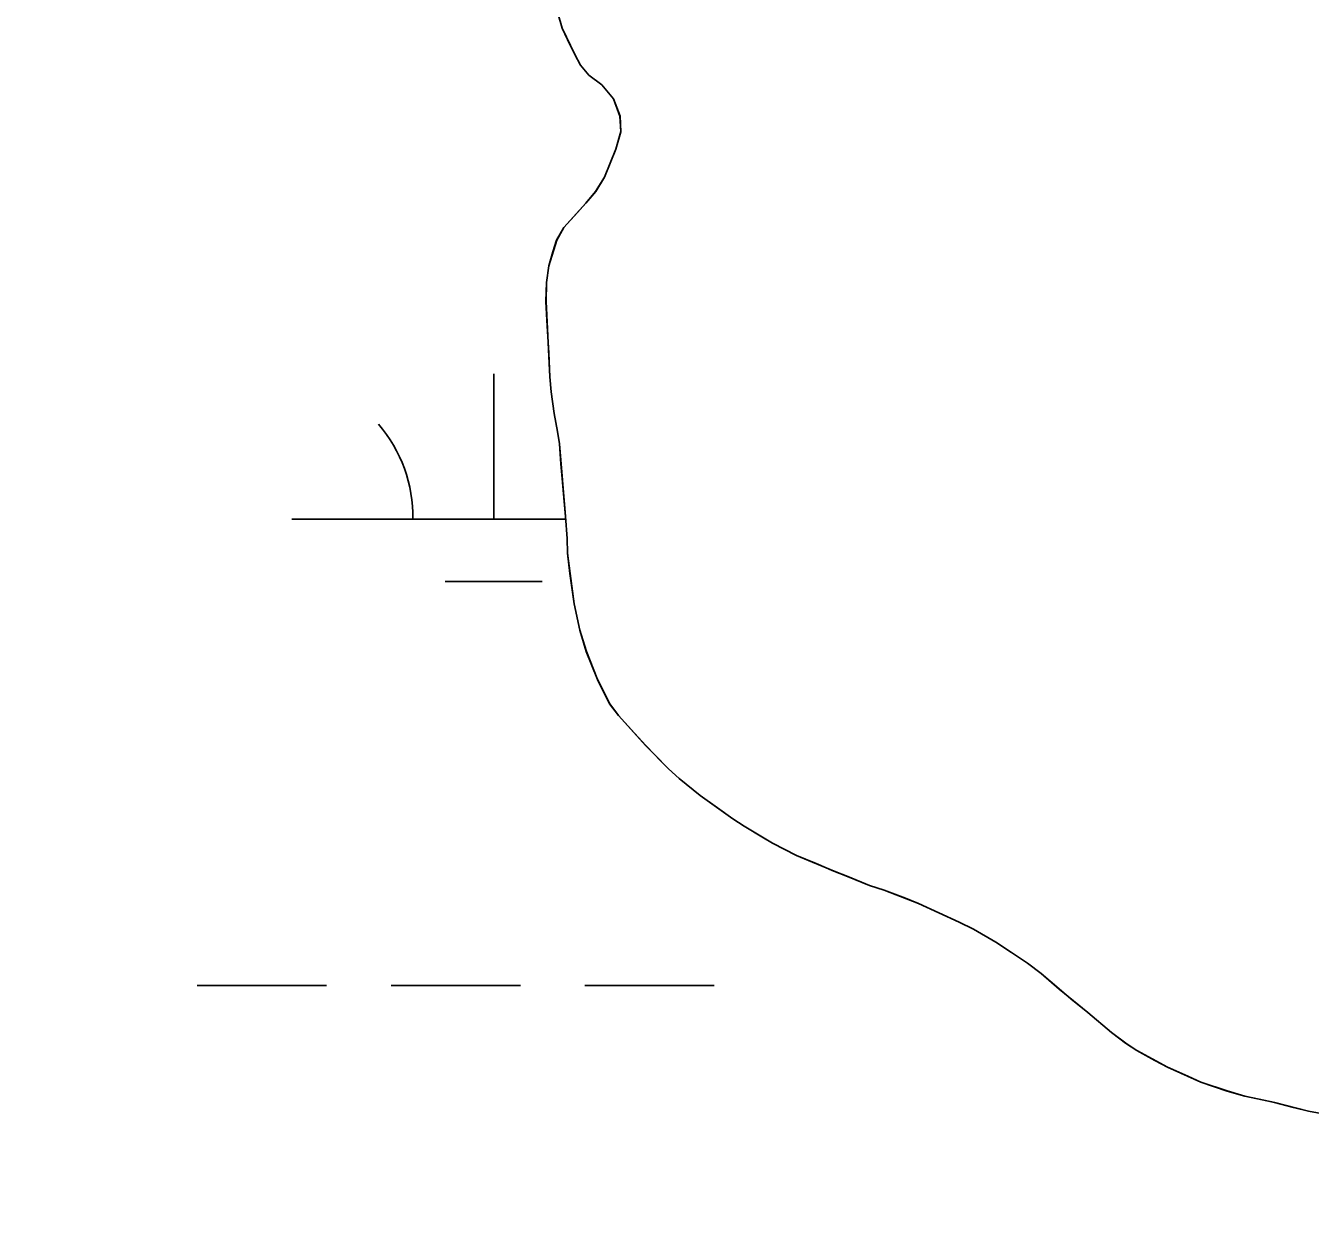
# Model space of a CAD drawing. Extents: x 3297735 to 3335592, y 670436 to 695807.
# Drawn here: x 3318174.1 to 3318492.1, y 693222.7 to 693517.2 of the extents above; entities that cross this region are included whole.
import ezdxf

# ---------------------------------------------------------------- set-up
doc = ezdxf.new("R2010")
doc.units = 0
for name, color, linetype in [('V-BORW-LINE', 7, 'Continuous'), ('V-RIVR-EDGE', 7, 'Continuous'), ('V-ROAD-CNTR', 7, 'Continuous'), ('V-SITE-VEGE', 7, 'Continuous'), ('V-WETL-SWMP', 7, 'Continuous')]:
    doc.layers.add(name, color=color, linetype=linetype)

msp = doc.modelspace()

# ---------------------------------------------------------------- linework, layer by layer
at = {"layer": 'V-BORW-LINE'}
msp.add_spline([(3318055.47, 694015.93), (3318050.43, 694006.84), (3317998.92, 693933.13), (3317838.88, 693739.91), (3317702.54, 693600.16), (3317584.71, 693463.46), (3317559.48, 693431.8), (3317515.02, 693359.14), (3317515.98, 693316.03), (3317545.36, 693284.38), (3317579.47, 693262.41), (3317611.5, 693234.16), (3317656.1, 693233.66), (3317727.51, 693336.4), (3317781.47, 693398.59), (3317962.91, 693700.28), (3318102.96, 693882.75), (3318172.16, 693942.47), (3318233.54, 693991.81), (3318296.93, 694016.18)], degree=3, dxfattribs=at)
at = {"layer": 'V-RIVR-EDGE'}
msp.add_spline([(3319555.14, 694014.55), (3319548.52, 694002.76), (3319539.36, 693985.79), (3319509.78, 693923.27), (3319496.46, 693903), (3319479.41, 693878.17), (3319464.01, 693854.58), (3319445.27, 693818.98), (3319424.44, 693775.51), (3319406.53, 693740.74), (3319395.69, 693713), (3319386.52, 693693.13), (3319372.79, 693671.61), (3319340.34, 693621.53), (3319316.61, 693580.14), (3319295.79, 693542.89), (3319282.06, 693520.96), (3319271.65, 693502.33), (3319267.89, 693489.49), (3319259.98, 693475.83), (3319250.42, 693465.08), (3319246.25, 693454.32), (3319237.93, 693442.32), (3319231.68, 693428.65), (3319225.43, 693414.99), (3319219.61, 693410.03), (3319205.47, 693391.42), (3319185.09, 693363.28), (3319164.7, 693327.69), (3319143.08, 693301.21), (3319109.39, 693253.21), (3319083.6, 693218.46), (3319061.14, 693187.85), (3319039.52, 693157.64), (3319018.29, 693123.29), (3318994.59, 693091.02), (3318949.68, 693031.86), (3318931.37, 693004.55), (3318913.08, 692981.38), (3318902.25, 692962.76), (3318892.68, 692944.55), (3318876.03, 692916.4), (3318861.86, 692887.84), (3318841.46, 692848.51), (3318822.29, 692807.53), (3318806.46, 692774.41), (3318803.1, 692758.66), (3318804.31, 692744.98), (3318808.02, 692734.61), (3318808.84, 692730.46), (3318817.11, 692725.47), (3318826.63, 692719.23), (3318832.83, 692713), (3318835.72, 692705.53), (3318835.27, 692692.27), (3318829.85, 692681.5), (3318819.88, 692669.09), (3318809.47, 692651.3), (3318783.24, 692602.87), (3318768.67, 692580.52), (3318760.79, 692575.98), (3318753.73, 692573.1), (3318747.11, 692573.94), (3318739.24, 692579.76), (3318735.53, 692585.58), (3318730.56, 692588.49), (3318721.44, 692588.1), (3318700.27, 692573.64), (3318679.48, 692549.66), (3318660.76, 692522.35), (3318646.6, 692493.37), (3318637.03, 692477.64), (3318624.96, 692456.95), (3318607.08, 692434.19), (3318599.98, 692413.49), (3318583.3, 692372.49), (3318565.82, 692342.28), (3318547.09, 692313.73), (3318534.2, 692295.52), (3318512.56, 692258.69), (3318488.02, 692224.76), (3318446.4, 692155.23), (3318418.11, 692112.61), (3318397.31, 692084.47), (3318386.91, 692066.68), (3318376.5, 692048.05), (3318354.44, 692011.22), (3318333.22, 691976.45), (3318316.13, 691940.02), (3318301.57, 691917.67), (3318275.38, 691884.99), (3318265.81, 691873), (3318250.82, 691844.85), (3318236.64, 691808.41), (3318222.07, 691781.09), (3318194.96, 691714.01), (3318179.96, 691684.2), (3318162.07, 691654.82), (3318140.84, 691619.64), (3318130.44, 691603.92), (3318120.89, 691595.24), (3318105.09, 691577.87), (3318090.12, 691558.42), (3318067.68, 691532.37), (3318043.56, 691501.75), (3318020.26, 691465.75), (3317998.21, 691433.06), (3317973.66, 691392.92), (3317962.42, 691371.81), (3317929.95, 691315.1), (3317907.9, 691282.41), (3317889.2, 691263.39), (3317870.48, 691238.16), (3317844.7, 691202.99), (3317833.05, 691186.02), (3317808.09, 691148.78), (3317780.64, 691109.47), (3317756.1, 691076.38), (3317731.98, 691045.35), (3317684.57, 690978.73), (3317668.76, 690954.73), (3317646.3, 690922.04), (3317635.48, 690907.15), (3317629.25, 690900.53), (3317620.1, 690889.36), (3317608.46, 690874.47), (3317601.4, 690867.03), (3317592.67, 690860.42), (3317585.59, 690845.93), (3317576.86, 690836), (3317565.64, 690821.11), (3317549.42, 690801.25), (3317522.4, 690767.75), (3317502.45, 690745), (3317489.97, 690727.62), (3317482.47, 690713.55), (3317479.54, 690701.12), (3317475.78, 690689.94), (3317474.94, 690683.31), (3317467.87, 690674.21), (3317451.65, 690653.94), (3317427.54, 690622.91), (3317406.33, 690593.95), (3317381.8, 690564.58), (3317328.18, 690504.62), (3317308.23, 690483.11), (3317290.78, 690466.16), (3317272.5, 690446.31), (3317248.81, 690422.74), (3317230.94, 690402.48), (3317202.23, 690356.54), (3317170.21, 690314.34), (3317129.47, 690266.36), (3317099.12, 690227.48), (3317085.82, 690212.59), (3317074.19, 690204.33), (3317063.38, 690189.85), (3317045.08, 690163.78), (3317020.95, 690128.61), (3316996.82, 690093.85), (3316970.63, 690059.1), (3316926.98, 690008.23), (3316891.65, 689970.6), (3316861.71, 689930.05), (3316828.03, 689887.86), (3316809.31, 689860.13), (3316797.25, 689841.93), (3316783.53, 689825.38), (3316737.37, 689762.08), (3316714.9, 689728.98), (3316681.64, 689687.61), (3316661.69, 689665.69), (3316647.97, 689646.66), (3316619.68, 689606.11), (3316602.63, 689581.28), (3316583.49, 689551.9), (3316563.93, 689519.62), (3316547.71, 689499.35), (3316541.89, 689491.9), (3316538.57, 689488.6), (3316532.31, 689474.1), (3316523.16, 689461.28), (3316509.03, 689445.15), (3316500.29, 689431.49), (3316493.22, 689419.9), (3316485.73, 689407.9), (3316486.11, 689397.12), (3316486.48, 689375.57), (3316487.29, 689371.01), (3316491.44, 689370.17), (3316493.5, 689366.43), (3316494.29, 689352.75), (3316496.75, 689341.56), (3316502.54, 689336.57), (3316504.2, 689334.08), (3316504.18, 689328.69), (3316501.27, 689325.8), (3316488.83, 689321.27), (3316487.17, 689319.61), (3316487.16, 689316.71), (3316492.96, 689316.7), (3316502.08, 689318.33), (3316508.3, 689318.32), (3316513.27, 689314.99), (3316516.58, 689314.98), (3316524.87, 689314.55), (3316535.62, 689303.33), (3316544.71, 689293.36), (3316545.54, 689290.04), (3316543.46, 689287.97), (3316525.66, 689296.72), (3316509.92, 689304.22), (3316502.06, 689307.14), (3316490.45, 689308.41), (3316482.58, 689308.02), (3316478.02, 689308.03), (3316473.47, 689311.77), (3316449.46, 689323.85), (3316424.59, 689324.74), (3316401.79, 689323.14), (3316381.47, 689318.22), (3316366.54, 689316.18), (3316352.85, 689311.24), (3316334.16, 689295.54), (3316302.2, 689277.79), (3316275.21, 689257.14), (3316266.49, 689249.28), (3316249.02, 689224.04), (3316230.28, 689191.76), (3316217.78, 689162.78), (3316200.69, 689125.93), (3316182.37, 689092.82), (3316162.8, 689054.73), (3316141.17, 689024.94), (3316114.57, 688996.41), (3316081.77, 688971.62), (3316036.89, 688926.14), (3316007.39, 688897.61), (3315987.04, 688880.67), (3315970.01, 688865.79), (3315959.63, 688858.77), (3315957.13, 688852.14), (3315955.46, 688848.42), (3315953.91, 688835.53)], degree=3, dxfattribs=at)
at = {"layer": 'V-ROAD-CNTR'}
msp.add_spline([(3317345.93, 693695.67), (3317351.92, 693677.19), (3317350.07, 693617.89), (3317364.87, 693563.74), (3317367.12, 693500.15), (3317376.73, 693420.68), (3317363.97, 693327.55), (3317307.74, 693209.89), (3317253.75, 693108.38), (3317259.83, 693062.19), (3317313.55, 693009.1), (3317363.21, 692950.58), (3317410.27, 692891.94), (3317463.86, 692807.18), (3317510.91, 692730.22), (3317559.4, 692650.9), (3317597.22, 692591.93), (3317667.78, 692550.9), (3317749.68, 692501.46), (3317861.7, 692442.37), (3317956.96, 692417.92), (3318041.51, 692387.81), (3318108.07, 692375.05), (3318144.86, 692383.96), (3318179.95, 692467.13), (3318229.12, 692586.66), (3318265.13, 692673.64), (3318246.28, 692722.35), (3318188.59, 692749.1), (3318099.04, 692803.32), (3318027.35, 692829.77), (3317920.25, 692890.98), (3317840.99, 692970.39), (3317768.02, 693088.79), (3317666.23, 693160.62), (3317572.61, 693221.51), (3317492.85, 693272.27), (3317424.7, 693299.7), (3317395.66, 693310.01), (3317356.09, 693314.98)], degree=3, dxfattribs=at)
at = {"layer": 'V-SITE-VEGE'}
for p, q in [((3318305.8, 693520.3), (3318306.89, 693516.59)), ((3318306.89, 693516.59), (3318310.02, 693510.08)), ((3318310.02, 693510.08), (3318311.45, 693507.38)), ((3318311.45, 693507.38), (3318313.5, 693504.94)), ((3318313.5, 693504.94), (3318316.66, 693502.53)), ((3318316.66, 693502.53), (3318319.6, 693499.12)), ((3318319.6, 693499.12), (3318321.19, 693494.8)), ((3318321.19, 693494.8), (3318321.41, 693490.95)), ((3318321.41, 693490.95), (3318320.14, 693486.58)), ((3318320.14, 693486.58), (3318317.32, 693479.68)), ((3318317.32, 693479.68), (3318315.17, 693476.14)), ((3318315.17, 693476.14), (3318312.75, 693473.23)), ((3318312.75, 693473.23), (3318307.3, 693467.26)), ((3318307.3, 693467.26), (3318305.51, 693464.11)), ((3318305.51, 693464.11), (3318303.54, 693457.72)), ((3318303.54, 693457.72), (3318303.02, 693453.61)), ((3318303.02, 693453.61), (3318302.88, 693448.88)), ((3318302.88, 693448.88), (3318303.81, 693430.26)), ((3318303.81, 693430.26), (3318304.15, 693426.54)), ((3318304.15, 693426.54), (3318304.9, 693421.21)), ((3318304.9, 693421.21), (3318305.74, 693416.76)), ((3318305.74, 693416.76), (3318306.2, 693413.66)), ((3318306.2, 693413.66), (3318307.73, 693395.67)), ((3318307.73, 693395.67), (3318308.11, 693390.21)), ((3318308.11, 693390.21), (3318308.2, 693386.61)), ((3318308.2, 693386.61), (3318309.85, 693374.1)), ((3318309.85, 693374.1), (3318311.25, 693367.54)), ((3318311.25, 693367.54), (3318312.87, 693362.24)), ((3318312.87, 693362.24), (3318315.64, 693355.34)), ((3318315.64, 693355.34), (3318318.64, 693349.32)), ((3318318.64, 693349.32), (3318320.82, 693346.39)), ((3318320.82, 693346.39), (3318327.58, 693338.96)), ((3318327.58, 693338.96), (3318333.19, 693333.26)), ((3318333.19, 693333.26), (3318335.85, 693330.83)), ((3318335.85, 693330.83), (3318341.05, 693326.6)), ((3318341.05, 693326.6), (3318349.14, 693320.83)), ((3318349.14, 693320.83), (3318351.91, 693319.03)), ((3318351.91, 693319.03), (3318358.97, 693314.84)), ((3318358.97, 693314.84), (3318364.89, 693311.75)), ((3318364.89, 693311.75), (3318374.18, 693307.87)), ((3318374.18, 693307.87), (3318377.56, 693306.58)), ((3318377.56, 693306.58), (3318382.96, 693304.34)), ((3318382.96, 693304.34), (3318386.59, 693303.19)), ((3318386.59, 693303.19), (3318395.12, 693299.91)), ((3318395.12, 693299.91), (3318405.17, 693295.3)), ((3318405.17, 693295.3), (3318408.69, 693293.51)), ((3318408.69, 693293.51), (3318414.24, 693290.29)), ((3318414.24, 693290.29), (3318418.15, 693287.77)), ((3318418.15, 693287.77), (3318422.06, 693285.12)), ((3318422.06, 693285.12), (3318425.48, 693282.6)), ((3318425.48, 693282.6), (3318429.92, 693278.72)), ((3318429.92, 693278.72), (3318437.02, 693272.92)), ((3318437.02, 693272.92), (3318442.85, 693267.96)), ((3318442.85, 693267.96), (3318446.39, 693265.31)), ((3318446.39, 693265.31), (3318449.17, 693263.51)), ((3318449.17, 693263.51), (3318456.73, 693259.34)), ((3318456.73, 693259.34), (3318465.02, 693255.68)), ((3318465.02, 693255.68), (3318471.53, 693253.47)), ((3318471.53, 693253.47), (3318475.91, 693252.21)), ((3318475.91, 693252.21), (3318483.28, 693250.64)), ((3318483.28, 693250.64), (3318491.66, 693248.48)), ((3318491.66, 693248.48), (3318494.78, 693247.93))]:
    msp.add_line(p, q, dxfattribs=at)
at = {"layer": 'V-WETL-SWMP'}
for p, q in [((3318305.79, 693520.3), (3318306.87, 693516.6)), ((3318306.87, 693516.6), (3318308.18, 693513.77)), ((3318308.18, 693513.77), (3318310.01, 693510.08)), ((3318310.01, 693510.08), (3318311.44, 693507.38)), ((3318311.44, 693507.38), (3318313.48, 693504.95)), ((3318313.48, 693504.95), (3318316.65, 693502.53)), ((3318316.65, 693502.53), (3318319.58, 693499.12)), ((3318319.58, 693499.12), (3318321.18, 693494.81)), ((3318321.18, 693494.81), (3318321.39, 693490.96)), ((3318321.39, 693490.96), (3318320.13, 693486.58)), ((3318320.13, 693486.58), (3318318.72, 693483.19)), ((3318318.72, 693483.19), (3318317.31, 693479.68)), ((3318317.31, 693479.68), (3318315.15, 693476.15)), ((3318315.15, 693476.15), (3318312.73, 693473.23)), ((3318312.73, 693473.23), (3318310.67, 693470.95)), ((3318310.67, 693470.95), (3318307.28, 693467.26)), ((3318307.28, 693467.26), (3318305.49, 693464.11)), ((3318305.49, 693464.11), (3318304.56, 693461.23)), ((3318304.56, 693461.23), (3318303.53, 693457.73)), ((3318303.53, 693457.73), (3318303, 693453.62)), ((3318303, 693453.62), (3318302.86, 693448.89)), ((3318302.86, 693448.89), (3318303.13, 693442.81)), ((3318303.13, 693442.81), (3318303.53, 693436.23)), ((3318303.53, 693436.23), (3318303.8, 693430.27)), ((3318289.93, 693395.03), (3318289.93, 693431.03)), ((3318303.8, 693430.27), (3318304.13, 693426.55)), ((3318304.13, 693426.55), (3318304.88, 693421.22)), ((3318304.88, 693421.22), (3318305.73, 693416.77)), ((3318305.73, 693416.77), (3318306.18, 693413.67)), ((3318306.18, 693413.67), (3318306.54, 693408.71)), ((3318306.54, 693408.71), (3318306.87, 693405.11)), ((3318306.87, 693405.11), (3318307.38, 693399.4)), ((3318307.38, 693399.4), (3318307.72, 693395.68)), ((3318307.72, 693395.68), (3318308.09, 693390.22)), ((3318239.93, 693395.03), (3318307.76, 693395.03)), ((3318308.09, 693390.22), (3318308.18, 693386.62)), ((3318308.18, 693386.62), (3318308.79, 693381.54)), ((3318277.93, 693379.6), (3318301.93, 693379.6)), ((3318308.79, 693381.54), (3318309.84, 693374.11)), ((3318309.84, 693374.11), (3318311.23, 693367.55)), ((3318311.23, 693367.55), (3318312.85, 693362.24)), ((3318312.85, 693362.24), (3318315.62, 693355.35)), ((3318315.62, 693355.35), (3318318.62, 693349.33)), ((3318318.62, 693349.33), (3318320.8, 693346.4)), ((3318320.8, 693346.4), (3318324.76, 693342.02)), ((3318324.76, 693342.02), (3318327.57, 693338.97)), ((3318327.57, 693338.97), (3318329.73, 693336.79)), ((3318329.73, 693336.79), (3318333.17, 693333.26)), ((3318333.17, 693333.26), (3318335.84, 693330.84)), ((3318335.84, 693330.84), (3318341.03, 693326.61)), ((3318341.03, 693326.61), (3318345.33, 693323.61)), ((3318345.33, 693323.61), (3318349.12, 693320.84)), ((3318349.12, 693320.84), (3318351.9, 693319.04)), ((3318351.9, 693319.04), (3318356.31, 693316.41)), ((3318356.31, 693316.41), (3318358.95, 693314.85)), ((3318358.95, 693314.85), (3318364.87, 693311.76)), ((3318364.87, 693311.76), (3318369.76, 693309.76)), ((3318369.76, 693309.76), (3318374.16, 693307.87)), ((3318374.16, 693307.87), (3318377.54, 693306.59)), ((3318377.54, 693306.59), (3318382.94, 693304.35)), ((3318382.94, 693304.35), (3318386.57, 693303.19)), ((3318386.57, 693303.19), (3318391.84, 693301.2)), ((3318391.84, 693301.2), (3318395.1, 693299.91)), ((3318395.1, 693299.91), (3318400.13, 693297.55)), ((3318400.13, 693297.55), (3318405.15, 693295.3)), ((3318405.15, 693295.3), (3318408.67, 693293.52)), ((3318408.67, 693293.52), (3318414.22, 693290.29)), ((3318414.22, 693290.29), (3318418.13, 693287.78)), ((3318418.13, 693287.78), (3318422.05, 693285.13)), ((3318422.05, 693285.13), (3318425.46, 693282.6)), ((3318425.46, 693282.6), (3318429.9, 693278.73)), ((3318216.52, 693279.6), (3318248.52, 693279.6)), ((3318264.52, 693279.6), (3318296.52, 693279.6)), ((3318312.52, 693279.6), (3318344.52, 693279.6)), ((3318429.9, 693278.73), (3318432.82, 693276.31)), ((3318432.82, 693276.31), (3318437, 693272.93)), ((3318437, 693272.93), (3318442.83, 693267.97)), ((3318442.83, 693267.97), (3318446.37, 693265.32)), ((3318446.37, 693265.32), (3318449.15, 693263.52)), ((3318449.15, 693263.52), (3318453.56, 693261.02)), ((3318453.56, 693261.02), (3318456.71, 693259.35)), ((3318456.71, 693259.35), (3318461.73, 693257.11)), ((3318461.73, 693257.11), (3318465, 693255.69)), ((3318465, 693255.69), (3318471.51, 693253.48)), ((3318471.51, 693253.48), (3318475.89, 693252.22)), ((3318475.89, 693252.22), (3318479.39, 693251.43)), ((3318479.39, 693251.43), (3318483.26, 693250.65)), ((3318483.26, 693250.65), (3318487.89, 693249.39)), ((3318487.89, 693249.39), (3318491.64, 693248.48)), ((3318491.64, 693248.48), (3318494.76, 693247.94))]:
    msp.add_line(p, q, dxfattribs=at)
msp.add_arc((3318234.69, 693395.51), 35.25, 359.2282, 40.7718, dxfattribs=at)

doc.saveas('drawing.dxf')
